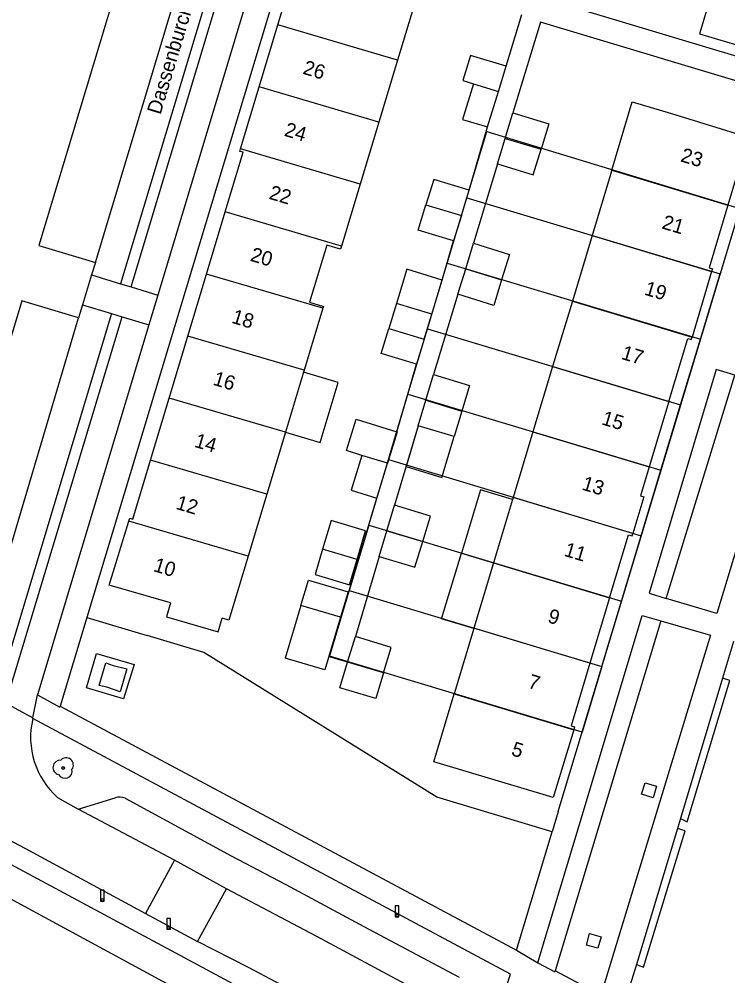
# Model space of a CAD drawing. Extents: x 194485 to 197793, y 468269 to 470822.
# Drawn here: x 197197 to 197256.1, y 468606.2 to 468686 of the extents above; entities that cross this region are included whole.
import ezdxf

# ---------------------------------------------------------------- set-up
doc = ezdxf.new("R2010")
doc.units = 0
for name, color, linetype in [('BGT grensvlak gebouwinstallatie plus 1', 7, 'Continuous'), ('BGT grensvlak onbegroeid terreindeel', 7, 'Continuous'), ('BGT grensvlak ondersteunend wegdeel', 7, 'Continuous'), ('BGT grensvlak overig bouwwerk', 7, 'Continuous'), ('BGT grensvlak pand op maaiveld', 7, 'Continuous'), ('BGT grensvlak pand op maaiveld LR', 7, 'Continuous'), ('BGT grensvlak vegetatieobject', 7, 'Continuous'), ('BGT grensvlak waterdeel', 7, 'Continuous'), ('BGT grensvlak wegdeel', 7, 'Continuous'), ('BGT lijnelement scheiding muur', 7, 'Continuous'), ('BGT puntobject paal afsluitpaal', 7, 'Continuous'), ('BGT puntobject paal lichtmast', 7, 'Continuous'), ('BGT puntobject vegetatieobject boom', 7, 'Continuous'), ('BGT tekst huisnummerreeks', 7, 'Continuous'), ('BGT tekst openbare ruimte label weg', 7, 'Continuous'), ('GEM grensvlak WOZ_BRK percelen', 7, 'Continuous')]:
    doc.layers.add(name, color=color, linetype=linetype)

msp = doc.modelspace()

# ---------------------------------------------------------------- linework, layer by layer
at = {"layer": 'BGT grensvlak gebouwinstallatie plus 1'}
for p, q in [((197229.322, 468665.098), (197228.458, 468662.256)), ((197232.278, 468664.199), (197229.322, 468665.098)), ((197231.414, 468661.357), (197232.278, 468664.199)), ((197223.029, 468644.134), (197222.317, 468641.75)), ((197225.898, 468643.277), (197223.029, 468644.134)), ((197225.186, 468640.893), (197225.898, 468643.277)), ((197233.878, 468641.417), (197236.561, 468640.61)), ((197220.51, 468637.068), (197219.194, 468632.66)), ((197223.802, 468636.085), (197222.486, 468631.677)), ((197222.486, 468631.677), (197219.194, 468632.66))]:
    msp.add_line(p, q, dxfattribs=at)
for points in [[(197254.678, 468687.899), (197253.729, 468684.745), (197258.985, 468683.164), (197259.934, 468686.318)], [(197219.219, 468651.513), (197222.105, 468650.645), (197223.614, 468655.66), (197220.728, 468656.528)], [(197230.283, 468652.038), (197229.264, 468648.644), (197232.262, 468647.744), (197233.281, 468651.138)], [(197238.151, 468645.895), (197235.468, 468646.702), (197233.878, 468641.417)], [(197234.914, 468635.135), (197232.232, 468635.942), (197233.878, 468641.417)]]:
    msp.add_lwpolyline(points, dxfattribs=at)
at = {"layer": 'BGT grensvlak onbegroeid terreindeel'}
msp.add_line((197202.668, 468636.055), (197207.679, 468634.552), dxfattribs=at)
for points in [[(197202.628, 468630.202), (197203.476, 468633.046), (197206.603, 468632.128), (197205.729, 468629.269), (197202.628, 468630.202)], [(197248.905, 468621.316), (197249.2, 468622.272), (197250.155, 468621.977), (197249.861, 468621.021), (197248.905, 468621.316)], [(197245.522, 468609.425), (197245.259, 468608.467), (197244.301, 468608.73), (197244.564, 468609.688), (197245.522, 468609.425)]]:
    msp.add_lwpolyline(points, dxfattribs=at)
at = {"layer": 'BGT grensvlak ondersteunend wegdeel'}
for p, q in [((197250.958, 468637.635), (197256.66, 468656.261)), ((197250.511, 468635.782), (197241.704, 468606.577))]:
    msp.add_line(p, q, dxfattribs=at)
at = {"layer": 'BGT grensvlak overig bouwwerk'}
msp.add_lwpolyline([(197205.439, 468629.859), (197204.319, 468630.253), (197203.7, 468630.394), (197204.251, 468632.273), (197204.868, 468632.059), (197206.002, 468631.786), (197205.439, 468629.859)], dxfattribs=at)
at = {"layer": 'BGT grensvlak pand op maaiveld'}
for p, q in [((197217.018, 468680.3), (197218.574, 468685.471)), ((197228.547, 468682.542), (197226.992, 468677.371)), ((197236.965, 468679.93), (197237.615, 468682.045)), ((197215.463, 468675.129), (197217.018, 468680.3)), ((197236.055, 468676.966), (197236.965, 468679.93)), ((197237.524, 468676.018), (197238.17, 468678.146)), ((197226.992, 468677.371), (197225.436, 468672.2)), ((197236.877, 468673.891), (197237.524, 468676.018)), ((197246.412, 468673.361), (197244.77, 468667.902)), ((197225.436, 468672.2), (197223.88, 468667.029)), ((197233.884, 468669.583), (197234.535, 468671.697)), ((197212.633, 468664.703), (197214.186, 468669.876)), ((197233.884, 468669.583), (197233.233, 468667.468)), ((197234.242, 468665.135), (197234.896, 468667.262)), ((197244.77, 468667.902), (197243.129, 468662.444)), ((197233.587, 468663.008), (197234.242, 468665.135)), ((197254.734, 468664.905), (197253.107, 468659.442)), ((197211.079, 468659.532), (197212.633, 468664.703)), ((197243.129, 468662.444), (197241.487, 468656.985)), ((197222.331, 468661.856), (197220.775, 468656.685)), ((197228.458, 468662.256), (197227.822, 468660.166)), ((197231.414, 468661.357), (197228.458, 468662.256)), ((197230.778, 468659.267), (197231.414, 468661.357)), ((197209.526, 468654.36), (197211.079, 468659.532)), ((197230.778, 468659.267), (197230.143, 468657.177)), ((197241.487, 468656.985), (197239.845, 468651.527)), ((197220.728, 468656.528), (197219.219, 468651.513)), ((197220.775, 468656.685), (197220.728, 468656.528)), ((197230.925, 468654.175), (197231.566, 468656.312)), ((197207.972, 468649.188), (197209.526, 468654.36)), ((197230.283, 468652.038), (197230.925, 468654.175)), ((197251.177, 468654.07), (197249.537, 468648.611)), ((197233.923, 468653.275), (197233.281, 468651.138)), ((197233.281, 468651.138), (197230.283, 468652.038)), ((197219.219, 468651.513), (197217.664, 468646.342)), ((197239.845, 468651.527), (197238.203, 468646.069)), ((197226.834, 468646.017), (197227.723, 468648.924)), ((197217.664, 468646.342), (197216.108, 468641.171)), ((197238.151, 468645.895), (197236.561, 468640.61)), ((197238.203, 468646.069), (197238.151, 468645.895)), ((197227.659, 468643.289), (197228.302, 468645.422)), ((197227.016, 468641.155), (197227.659, 468643.289)), ((197225.186, 468640.893), (197222.317, 468641.75)), ((197236.561, 468640.61), (197234.919, 468635.152)), ((197246.235, 468637.7), (197244.594, 468632.242)), ((197223.802, 468636.085), (197220.51, 468637.068)), ((197224.401, 468632.329), (197225.044, 468634.466)), ((197234.914, 468635.135), (197233.277, 468629.693)), ((197234.919, 468635.152), (197234.914, 468635.135))]:
    msp.add_line(p, q, dxfattribs=at)
for points in [[(197218.574, 468685.471), (197220.179, 468690.808), (197230.153, 468687.879), (197228.547, 468682.542)], [(197237.615, 468682.045), (197234.652, 468682.938), (197234.006, 468680.834), (197234.885, 468680.569)], [(197234.885, 468680.569), (197233.976, 468677.593), (197236.055, 468676.966)], [(197246.412, 468673.361), (197248.125, 468679.055), (197251.381, 468678.079), (197257.787, 468676.109), (197256.091, 468670.449)], [(197238.17, 468678.146), (197241.168, 468677.235), (197240.521, 468675.108)], [(197214.186, 468669.876), (197215.681, 468674.851), (197215.404, 468674.934), (197215.463, 468675.129)], [(197236.877, 468673.891), (197239.875, 468672.98), (197240.521, 468675.108)], [(197234.535, 468671.697), (197231.572, 468672.587), (197230.921, 468670.473)], [(197233.233, 468667.468), (197230.27, 468668.358), (197230.921, 468670.473)], [(197256.091, 468670.449), (197254.524, 468665.221), (197254.8, 468665.126), (197254.734, 468664.905)], [(197234.896, 468667.262), (197237.888, 468666.341), (197237.234, 468664.214)], [(197223.88, 468667.029), (197223.801, 468666.765), (197222.656, 468667.109), (197221.23, 468662.367), (197222.375, 468662.001), (197222.331, 468661.856)], [(197237.234, 468664.214), (197236.579, 468662.087), (197233.587, 468663.008)], [(197230.143, 468657.177), (197227.187, 468658.076), (197227.822, 468660.166)], [(197251.177, 468654.07), (197252.756, 468659.324), (197253.046, 468659.237), (197253.107, 468659.442)], [(197231.566, 468656.312), (197234.564, 468655.412), (197233.923, 468653.275)], [(197225.591, 468649.577), (197224.307, 468649.971), (197225.108, 468652.586), (197228.493, 468651.549)], [(197228.493, 468651.549), (197228.524, 468651.539), (197227.723, 468648.924)], [(197225.591, 468649.577), (197224.702, 468646.67), (197226.834, 468646.017)], [(197206.165, 468644.091), (197206.243, 468644.343), (197206.494, 468644.267), (197207.972, 468649.188)], [(197249.537, 468648.611), (197248.811, 468646.196), (197249.089, 468646.113), (197248.183, 468643.066)], [(197230.655, 468642.381), (197231.298, 468644.514), (197228.302, 468645.422)], [(197209.627, 468637.266), (197204.523, 468638.765), (197206.165, 468644.091)], [(197246.235, 468637.7), (197247.815, 468642.954), (197248.122, 468642.862), (197248.183, 468643.066)], [(197222.317, 468641.75), (197221.688, 468639.642), (197224.557, 468638.785), (197225.186, 468640.893)], [(197227.016, 468641.155), (197230.012, 468640.247), (197230.655, 468642.381)], [(197216.108, 468641.171), (197214.502, 468635.834), (197213.944, 468635.998)], [(197220.51, 468637.068), (197221.139, 468639.176), (197224.431, 468638.193), (197223.802, 468636.085)], [(197209.627, 468637.266), (197209.288, 468636.115), (197213.606, 468634.847), (197213.944, 468635.998)], [(197227.397, 468631.428), (197228.04, 468633.565), (197225.044, 468634.466)], [(197227.397, 468631.428), (197226.753, 468629.291), (197223.757, 468630.192), (197224.401, 468632.329)], [(197244.594, 468632.242), (197243.021, 468627.014), (197243.313, 468626.926), (197243.243, 468626.695)], [(197243.243, 468626.695), (197241.531, 468621.046), (197231.574, 468624.03), (197233.277, 468629.693)]]:
    msp.add_lwpolyline(points, dxfattribs=at)
at = {"layer": 'BGT grensvlak pand op maaiveld LR'}
for p, q in [((197228.547, 468682.542), (197218.574, 468685.471)), ((197226.992, 468677.371), (197217.018, 468680.3)), ((197234.885, 468680.569), (197236.965, 468679.93)), ((197237.524, 468676.018), (197240.521, 468675.108)), ((197225.436, 468672.2), (197215.463, 468675.129)), ((197246.412, 468673.361), (197256.091, 468670.449)), ((197230.921, 468670.473), (197233.884, 468669.583)), ((197223.88, 468667.029), (197214.186, 468669.876)), ((197244.77, 468667.902), (197254.734, 468664.905)), ((197234.242, 468665.135), (197237.234, 468664.214)), ((197222.331, 468661.856), (197212.633, 468664.703)), ((197243.129, 468662.444), (197253.107, 468659.442)), ((197227.822, 468660.166), (197230.778, 468659.267)), ((197220.775, 468656.685), (197211.079, 468659.532)), ((197241.487, 468656.985), (197251.177, 468654.07)), ((197219.219, 468651.513), (197209.526, 468654.36)), ((197230.925, 468654.175), (197233.923, 468653.275)), ((197239.845, 468651.527), (197249.537, 468648.611)), ((197227.723, 468648.924), (197225.591, 468649.577)), ((197217.664, 468646.342), (197207.972, 468649.188)), ((197248.183, 468643.066), (197238.203, 468646.069)), ((197216.108, 468641.171), (197206.165, 468644.091)), ((197227.659, 468643.289), (197230.655, 468642.381)), ((197236.561, 468640.61), (197246.235, 468637.7)), ((197244.594, 468632.242), (197234.919, 468635.152)), ((197227.397, 468631.428), (197224.401, 468632.329)), ((197233.277, 468629.693), (197243.243, 468626.695))]:
    msp.add_line(p, q, dxfattribs=at)
at = {"layer": 'BGT grensvlak vegetatieobject'}
for points in [[(197252.134, 468619.291), (197252.7, 468619.023), (197256.251, 468630.798), (197255.652, 468630.982)], [(197248.466, 468607.107), (197249.064, 468606.899), (197252.523, 468618.267), (197251.883, 468618.457)]]:
    msp.add_lwpolyline(points, dxfattribs=at)
at = {"layer": 'BGT grensvlak waterdeel'}
msp.add_lwpolyline([(197175.506, 468623.863), (197176.571, 468626.063), (197232.338, 468596.116), (197230.976, 468593.778), (197175.506, 468623.863)], dxfattribs=at)
at = {"layer": 'BGT grensvlak wegdeel'}
for p, q in [((197219.622, 468692.39), (197202.668, 468636.055)), ((197217.045, 468691.087), (197208.58, 468662.942)), ((197203.37, 468665.659), (197210.721, 468690.121)), ((197237.615, 468682.045), (197238.932, 468686.356)), ((197241.954, 468619.884), (197260.014, 468679.836)), ((197234.535, 468671.697), (197236.055, 468676.966)), ((197236.877, 468673.891), (197234.896, 468667.262)), ((197232.278, 468664.199), (197233.233, 468667.468)), ((197203.37, 468665.659), (197203.055, 468664.622)), ((197203.055, 468664.622), (197202.298, 468662.135)), ((197203.055, 468664.622), (197205.465, 468663.889)), ((197205.465, 468663.889), (197206.347, 468663.621)), ((197206.347, 468663.621), (197208.58, 468662.942)), ((197208.58, 468662.942), (197207.831, 468660.452)), ((197233.587, 468663.008), (197231.566, 468656.312)), ((197202.298, 468662.135), (197201.965, 468661.04)), ((197202.298, 468662.135), (197204.716, 468661.399)), ((197194.736, 468636.676), (197201.965, 468661.04)), ((197204.716, 468661.399), (197205.598, 468661.131)), ((197205.598, 468661.131), (197207.831, 468660.452)), ((197207.831, 468660.452), (197198.55, 468629.594)), ((197230.283, 468652.038), (197228.302, 468645.422)), ((197227.016, 468641.155), (197225.044, 468634.466)), ((197202.668, 468636.055), (197200.445, 468628.669)), ((197256.574, 468634.044), (197255.652, 468630.982)), ((197192.79, 468630.597), (197198.168, 468627.688)), ((197255.652, 468630.982), (197252.134, 468619.291)), ((197198.168, 468627.688), (197198.55, 468629.594)), ((197200.445, 468628.669), (197238.471, 468608.321)), ((197198.154, 468627.619), (197198.168, 468627.688)), ((197237.963, 468606.319), (197198.154, 468627.619)), ((197200.225, 468621.045), (197201.924, 468620.07)), ((197201.924, 468620.07), (197205.021, 468621.022)), ((197209.957, 468615.803), (197201.924, 468620.07)), ((197252.134, 468619.291), (197251.883, 468618.457)), ((197251.883, 468618.457), (197248.466, 468607.107)), ((197238.471, 468608.321), (197241.442, 468618.183)), ((197209.957, 468615.803), (197207.538, 468611.369)), ((197214.291, 468613.436), (197209.957, 468615.803)), ((197211.884, 468609.035), (197214.291, 468613.436)), ((197207.538, 468611.369), (197211.884, 468609.035)), ((197238.471, 468608.321), (197240.245, 468607.263)), ((197245.497, 468604.562), (197241.704, 468606.577)), ((197248.466, 468607.107), (197247.932, 468605.33)), ((197236.466, 468601.628), (197237.963, 468606.319))]:
    msp.add_line(p, q, dxfattribs=at)
for points in [[(197227.868, 468735.101), (197226.965, 468735.388), (197214.263, 468693.144), (197205.465, 468663.889)], [(197206.347, 468663.621), (197215.09, 468692.695), (197227.868, 468735.101)], [(197260.562, 468681.731), (197240.994, 468687.622), (197243.281, 468695.22)], [(197210.721, 468690.121), (197206.008, 468691.539), (197198.659, 468667.081), (197203.37, 468665.659)], [(197260.014, 468679.836), (197240.464, 468685.702), (197238.17, 468678.146)], [(197201.965, 468661.04), (197197.248, 468662.467), (197189.911, 468638.085), (197194.736, 468636.676)], [(197204.716, 468661.399), (197195.115, 468629.474), (197195.941, 468629.02), (197205.598, 468661.131)], [(197228.493, 468651.549), (197229.243, 468654.106), (197230.143, 468657.177)], [(197256.66, 468656.261), (197255.122, 468656.729), (197249.519, 468638.077), (197250.958, 468637.635)], [(197125.842, 468655.246), (197131.325, 468652.326), (197135.865, 468649.79), (197146.039, 468644.146), (197153.307, 468640.226), (197160.985, 468636.125), (197169.364, 468631.754), (197176.769, 468627.81), (197183.385, 468624.269), (197190.03, 468620.778), (197197.504, 468616.804), (197207.538, 468611.369)], [(197258.399, 468655.733), (197260.807, 468655.002), (197255.184, 468636.396), (197250.958, 468637.635)], [(197224.401, 468632.329), (197222.884, 468632.785), (197226.834, 468646.017)], [(197240.245, 468607.263), (197240.526, 468608.207), (197244.215, 468620.449), (197248.958, 468636.213), (197250.511, 468635.782)], [(197250.511, 468635.782), (197254.651, 468634.576), (197245.497, 468604.562)], [(197198.55, 468629.594), (197200.404, 468628.575), (197200.445, 468628.669)], [(197205.847, 468620.982), (197214.696, 468616.177), (197219.245, 468613.792), (197225.746, 468610.297), (197233.707, 468606.062)], [(197235.452, 468602.169), (197229.574, 468605.279), (197221.836, 468609.439), (197214.291, 468613.436)], [(197301.919, 468560.717), (197294.819, 468564.697), (197288.974, 468567.88), (197281.348, 468572.035), (197273.751, 468576.027), (197266.587, 468579.914), (197259.338, 468583.766), (197251.614, 468587.927), (197243.936, 468592.069), (197230.727, 468599.074), (197223.043, 468603.199), (197216.123, 468606.862), (197211.884, 468609.035)], [(197240.245, 468607.263), (197241.68, 468606.498), (197241.704, 468606.577)]]:
    msp.add_lwpolyline(points, dxfattribs=at)
for centre, radius, start, end in [((197204.671, 468626.059), 6.701, 166.53745, 228.43442), ((197205.382, 468619.934), 1.147, 66.08887, 108.36623)]:
    msp.add_arc(centre, radius, start, end, dxfattribs=at)
at = {"layer": 'BGT lijnelement scheiding muur'}
msp.add_line((197241.954, 468619.884), (197241.442, 468618.183), dxfattribs=at)
msp.add_lwpolyline([(197241.442, 468618.183), (197231.832, 468621.071), (197212.413, 468633.148), (197207.679, 468634.552)], dxfattribs=at)
at = {"layer": 'BGT puntobject paal afsluitpaal'}
for points in [[(197209.629, 468610.965), (197209.329, 468610.965), (197209.329, 468610.065), (197209.479, 468610.065)], [(197209.479, 468610.065), (197209.629, 468610.065), (197209.629, 468610.965)]]:
    msp.add_lwpolyline(points, dxfattribs=at)
for start, end in [(0, 180), (0, 180), (180, 0), (180, 270), (270, 0)]:
    msp.add_arc((197209.479, 468610.165), 0.1, start, end, dxfattribs=at)
at = {"layer": 'BGT puntobject paal lichtmast'}
for points in [[(197204.093, 468613.303), (197203.793, 468613.303), (197203.793, 468612.403), (197203.943, 468612.403)], [(197203.943, 468612.403), (197204.093, 468612.403), (197204.093, 468613.303)], [(197228.662, 468612.003), (197228.362, 468612.003), (197228.362, 468611.103), (197228.512, 468611.103)], [(197228.512, 468611.103), (197228.662, 468611.103), (197228.662, 468612.003)]]:
    msp.add_lwpolyline(points, dxfattribs=at)
for centre, start, end in [((197203.943, 468612.503), 0, 180), ((197203.943, 468612.503), 0, 180), ((197203.943, 468612.503), 180, 0), ((197203.943, 468612.503), 180, 270), ((197203.943, 468612.503), 270, 0), ((197228.512, 468611.203), 0, 180), ((197228.512, 468611.203), 0, 180), ((197228.512, 468611.203), 180, 0), ((197228.512, 468611.203), 180, 270), ((197228.512, 468611.203), 270, 0)]:
    msp.add_arc(centre, 0.1, start, end, dxfattribs=at)
at = {"layer": 'BGT puntobject vegetatieobject boom'}
msp.add_circle((197200.688, 468623.501), 0.1, dxfattribs=at)
for centre, radius, start, end in [((197200.438, 468623.551), 0.6, 85.13702, 257.75442), ((197200.938, 468623.751), 0.6, 323.54458, 138.4658), ((197200.838, 468623.251), 0.6, 208.50578, 13.83556), ((197200.688, 468623.501), 0.1, 0, 180), ((197200.688, 468623.501), 0.1, 180, 0)]:
    msp.add_arc(centre, radius, start, end, dxfattribs=at)
at = {"layer": 'GEM grensvlak WOZ_BRK percelen'}
for p, q in [((197232.704, 468665.603), (197234.341, 468671.062)), ((197234.341, 468671.062), (197255.441, 468664.715)), ((197231.067, 468660.142), (197232.704, 468665.603)), ((197232.704, 468665.603), (197253.8, 468659.256)), ((197253.8, 468659.256), (197255.441, 468664.715)), ((197229.43, 468654.683), (197231.067, 468660.142)), ((197231.067, 468660.142), (197252.158, 468653.798)), ((197252.158, 468653.798), (197253.8, 468659.256)), ((197227.793, 468649.224), (197229.43, 468654.683)), ((197229.43, 468654.683), (197250.517, 468648.339)), ((197250.517, 468648.339), (197252.158, 468653.798)), ((197226.157, 468643.768), (197227.793, 468649.224)), ((197227.793, 468649.224), (197248.876, 468642.88)), ((197248.876, 468642.88), (197250.517, 468648.339)), ((197226.157, 468643.768), (197224.518, 468638.303)), ((197226.157, 468643.768), (197247.235, 468637.422)), ((197247.235, 468637.422), (197248.876, 468642.88)), ((197224.518, 468638.303), (197245.594, 468631.964)), ((197245.594, 468631.964), (197247.235, 468637.422))]:
    msp.add_line(p, q, dxfattribs=at)
for points in [[(197234.341, 468671.062), (197235.997, 468676.585), (197257.077, 468670.158), (197255.441, 468664.715)], [(197245.594, 468631.964), (197243.953, 468626.504), (197222.881, 468632.843), (197224.518, 468638.303)]]:
    msp.add_lwpolyline(points, dxfattribs=at)

# ---------------------------------------------------------------- texts
at = {"layer": 'BGT tekst huisnummerreeks'}
for s, rotation, p in [('26', 343.3, (197220.597, 468681.415)), ('24', 343.3, (197219.045, 468676.244)), ('23', 343.3, (197252.078, 468674.109)), ('22', 343.3, (197217.771, 468670.991)), ('21', 343.3, (197250.523, 468668.516)), ('20', 343.3, (197216.214, 468665.821)), ('19', 343.4, (197249.058, 468662.996)), ('18', 343.3, (197214.657, 468660.648)), ('17', 343.3, (197247.138, 468657.633)), ('16', 343.3, (197213.105, 468655.478)), ('15', 343.3, (197245.493, 468652.175)), ('14', 343.3, (197211.554, 468650.304)), ('13', 343.1, (197243.85, 468646.736)), ('12', 343.3, (197210.003, 468645.132)), ('11', 343.3, (197242.367, 468641.212)), ('10', 342.9, (197208.137, 468639.939)), ('9', 343.3, (197241.001, 468635.672)), ('7', 343.3, (197239.36, 468630.213)), ('5', 343.1, (197237.971, 468624.583))]:
    msp.add_text(s, height=1.2, rotation=rotation, dxfattribs=at).set_placement(p)
at = {"layer": 'BGT tekst openbare ruimte label weg'}
msp.add_text('Dassenburcht', height=1.2, rotation=73.3, dxfattribs=at).set_placement((197208.797, 468677.938))

doc.saveas('drawing.dxf')
